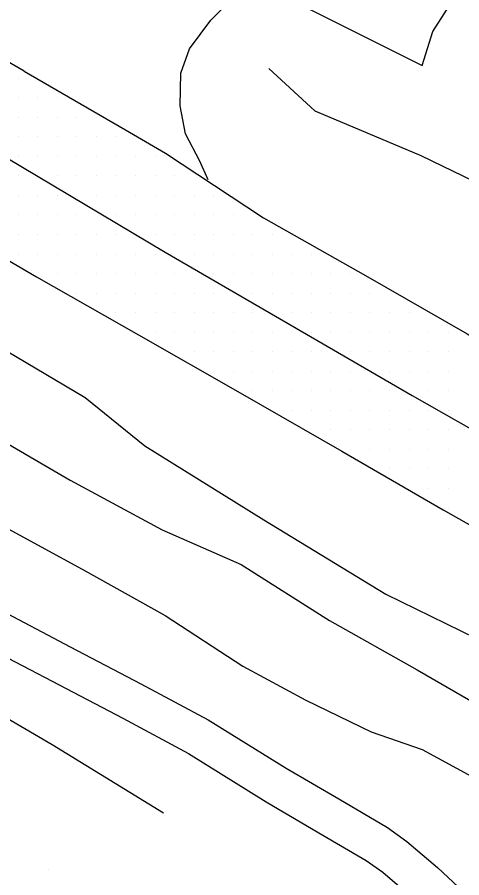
# Model space of a CAD drawing. Extents: x 1762120 to 1766775, y 709485 to 712965.
# Drawn here: x 1764561.1 to 1764618, y 710883.9 to 710994 of the extents above; entities that cross this region are included whole.
import ezdxf

# ---------------------------------------------------------------- set-up
doc = ezdxf.new("R2010")
doc.units = 0
for name, color, linetype in [('Exist DTM QL2 LIDAR Elevation Point', 7, 'Continuous'), ('Exist DTM Scan Elevation Point', 7, 'Continuous'), ('Exist Roads EOP', 7, 'Continuous'), ('Exist Roads EOT', 7, 'Continuous'), ('PH Exist DTM Breakline', 7, 'Continuous')]:
    doc.layers.add(name, color=color, linetype=linetype)

msp = doc.modelspace()

# ---------------------------------------------------------------- linework, layer by layer
at = {"layer": 'Exist DTM QL2 LIDAR Elevation Point'}
msp.add_line((1764565.06, 710884.95), (1764565.06, 710884.95), dxfattribs=at)
at = {"layer": 'Exist DTM Scan Elevation Point'}
for p, q in [((1764561.25, 710986.25), (1764561.25, 710986.25)), ((1764561.25, 710983.75), (1764561.25, 710983.75)), ((1764563.75, 710983.75), (1764563.75, 710983.75)), ((1764566.25, 710983.75), (1764566.25, 710983.75)), ((1764561.25, 710981.25), (1764561.25, 710981.25)), ((1764563.75, 710981.25), (1764563.75, 710981.25)), ((1764566.25, 710981.25), (1764566.25, 710981.25)), ((1764568.75, 710981.25), (1764568.75, 710981.25)), ((1764561.25, 710978.75), (1764561.25, 710978.75)), ((1764563.75, 710978.75), (1764563.75, 710978.75)), ((1764566.25, 710978.75), (1764566.25, 710978.75)), ((1764568.75, 710978.75), (1764568.75, 710978.75)), ((1764571.25, 710978.75), (1764571.25, 710978.75)), ((1764573.75, 710978.75), (1764573.75, 710978.75)), ((1764561.25, 710976.25), (1764561.25, 710976.25)), ((1764563.75, 710976.25), (1764563.75, 710976.25)), ((1764566.25, 710976.25), (1764566.25, 710976.25)), ((1764568.75, 710976.25), (1764568.75, 710976.25)), ((1764571.25, 710976.25), (1764571.25, 710976.25)), ((1764573.75, 710976.25), (1764573.75, 710976.25)), ((1764576.25, 710976.25), (1764576.25, 710976.25)), ((1764578.75, 710976.25), (1764578.75, 710976.25)), ((1764561.25, 710973.75), (1764561.25, 710973.75)), ((1764566.25, 710973.75), (1764566.25, 710973.75)), ((1764568.75, 710973.75), (1764568.75, 710973.75)), ((1764571.25, 710973.75), (1764571.25, 710973.75)), ((1764573.75, 710973.75), (1764573.75, 710973.75)), ((1764576.25, 710973.75), (1764576.25, 710973.75)), ((1764578.75, 710973.75), (1764578.75, 710973.75)), ((1764581.25, 710973.75), (1764581.25, 710973.75)), ((1764561.25, 710971.25), (1764561.25, 710971.25)), ((1764563.75, 710971.25), (1764563.75, 710971.25)), ((1764566.25, 710971.25), (1764566.25, 710971.25)), ((1764571.25, 710971.25), (1764571.25, 710971.25)), ((1764573.75, 710971.25), (1764573.75, 710971.25)), ((1764576.25, 710971.25), (1764576.25, 710971.25)), ((1764578.75, 710971.25), (1764578.75, 710971.25)), ((1764581.25, 710971.25), (1764581.25, 710971.25)), ((1764583.75, 710971.25), (1764583.75, 710971.25)), ((1764586.25, 710971.25), (1764586.25, 710971.25)), ((1764561.25, 710968.75), (1764561.25, 710968.75)), ((1764563.75, 710968.75), (1764563.75, 710968.75)), ((1764566.25, 710968.75), (1764566.25, 710968.75)), ((1764568.75, 710968.75), (1764568.75, 710968.75)), ((1764573.75, 710968.75), (1764573.75, 710968.75)), ((1764576.25, 710968.75), (1764576.25, 710968.75)), ((1764578.75, 710968.75), (1764578.75, 710968.75)), ((1764581.25, 710968.75), (1764581.25, 710968.75)), ((1764583.75, 710968.75), (1764583.75, 710968.75)), ((1764586.25, 710968.75), (1764586.25, 710968.75)), ((1764588.75, 710968.75), (1764588.75, 710968.75)), ((1764561.25, 710966.25), (1764561.25, 710966.25)), ((1764563.75, 710966.25), (1764563.75, 710966.25)), ((1764566.25, 710966.25), (1764566.25, 710966.25)), ((1764568.75, 710966.25), (1764568.75, 710966.25)), ((1764571.25, 710966.25), (1764571.25, 710966.25)), ((1764573.75, 710966.25), (1764573.75, 710966.25)), ((1764578.75, 710966.25), (1764578.75, 710966.25)), ((1764581.25, 710966.25), (1764581.25, 710966.25)), ((1764583.75, 710966.25), (1764583.75, 710966.25)), ((1764586.25, 710966.25), (1764586.25, 710966.25)), ((1764588.75, 710966.25), (1764588.75, 710966.25)), ((1764591.25, 710966.25), (1764591.25, 710966.25)), ((1764593.75, 710966.25), (1764593.75, 710966.25)), ((1764561.25, 710963.75), (1764561.25, 710963.75)), ((1764563.75, 710963.75), (1764563.75, 710963.75)), ((1764566.25, 710963.75), (1764566.25, 710963.75)), ((1764568.75, 710963.75), (1764568.75, 710963.75)), ((1764571.25, 710963.75), (1764571.25, 710963.75)), ((1764573.75, 710963.75), (1764573.75, 710963.75)), ((1764576.25, 710963.75), (1764576.25, 710963.75)), ((1764578.75, 710963.75), (1764578.75, 710963.75)), ((1764583.75, 710963.75), (1764583.75, 710963.75)), ((1764586.25, 710963.75), (1764586.25, 710963.75)), ((1764588.75, 710963.75), (1764588.75, 710963.75)), ((1764591.25, 710963.75), (1764591.25, 710963.75)), ((1764593.75, 710963.75), (1764593.75, 710963.75)), ((1764596.25, 710963.75), (1764596.25, 710963.75)), ((1764598.75, 710963.75), (1764598.75, 710963.75)), ((1764566.25, 710961.25), (1764566.25, 710961.25)), ((1764568.75, 710961.25), (1764568.75, 710961.25)), ((1764571.25, 710961.25), (1764571.25, 710961.25)), ((1764573.75, 710961.25), (1764573.75, 710961.25)), ((1764576.25, 710961.25), (1764576.25, 710961.25)), ((1764578.75, 710961.25), (1764578.75, 710961.25)), ((1764581.25, 710961.25), (1764581.25, 710961.25)), ((1764586.25, 710961.25), (1764586.25, 710961.25)), ((1764588.75, 710961.25), (1764588.75, 710961.25)), ((1764591.25, 710961.25), (1764591.25, 710961.25)), ((1764593.75, 710961.25), (1764593.75, 710961.25)), ((1764596.25, 710961.25), (1764596.25, 710961.25)), ((1764598.75, 710961.25), (1764598.75, 710961.25)), ((1764601.25, 710961.25), (1764601.25, 710961.25)), ((1764603.75, 710961.25), (1764603.75, 710961.25)), ((1764568.75, 710958.75), (1764568.75, 710958.75)), ((1764571.25, 710958.75), (1764571.25, 710958.75)), ((1764573.75, 710958.75), (1764573.75, 710958.75)), ((1764576.25, 710958.75), (1764576.25, 710958.75)), ((1764578.75, 710958.75), (1764578.75, 710958.75)), ((1764581.25, 710958.75), (1764581.25, 710958.75)), ((1764583.75, 710958.75), (1764583.75, 710958.75)), ((1764586.25, 710958.75), (1764586.25, 710958.75)), ((1764591.25, 710958.75), (1764591.25, 710958.75)), ((1764593.75, 710958.75), (1764593.75, 710958.75)), ((1764596.25, 710958.75), (1764596.25, 710958.75)), ((1764598.75, 710958.75), (1764598.75, 710958.75)), ((1764601.25, 710958.75), (1764601.25, 710958.75)), ((1764603.75, 710958.75), (1764603.75, 710958.75)), ((1764606.25, 710958.75), (1764606.25, 710958.75)), ((1764573.75, 710956.25), (1764573.75, 710956.25)), ((1764576.25, 710956.25), (1764576.25, 710956.25)), ((1764578.75, 710956.25), (1764578.75, 710956.25)), ((1764581.25, 710956.25), (1764581.25, 710956.25)), ((1764583.75, 710956.25), (1764583.75, 710956.25)), ((1764586.25, 710956.25), (1764586.25, 710956.25)), ((1764588.75, 710956.25), (1764588.75, 710956.25)), ((1764591.25, 710956.25), (1764591.25, 710956.25)), ((1764596.25, 710956.25), (1764596.25, 710956.25)), ((1764598.75, 710956.25), (1764598.75, 710956.25)), ((1764601.25, 710956.25), (1764601.25, 710956.25)), ((1764603.75, 710956.25), (1764603.75, 710956.25)), ((1764606.25, 710956.25), (1764606.25, 710956.25)), ((1764608.75, 710956.25), (1764608.75, 710956.25)), ((1764611.25, 710956.25), (1764611.25, 710956.25)), ((1764578.75, 710953.75), (1764578.75, 710953.75)), ((1764581.25, 710953.75), (1764581.25, 710953.75)), ((1764583.75, 710953.75), (1764583.75, 710953.75)), ((1764586.25, 710953.75), (1764586.25, 710953.75)), ((1764588.75, 710953.75), (1764588.75, 710953.75)), ((1764591.25, 710953.75), (1764591.25, 710953.75)), ((1764593.75, 710953.75), (1764593.75, 710953.75)), ((1764596.25, 710953.75), (1764596.25, 710953.75)), ((1764598.75, 710953.75), (1764598.75, 710953.75)), ((1764601.25, 710953.75), (1764601.25, 710953.75)), ((1764603.75, 710953.75), (1764603.75, 710953.75)), ((1764606.25, 710953.75), (1764606.25, 710953.75)), ((1764608.75, 710953.75), (1764608.75, 710953.75)), ((1764611.25, 710953.75), (1764611.25, 710953.75)), ((1764613.75, 710953.75), (1764613.75, 710953.75)), ((1764616.25, 710953.75), (1764616.25, 710953.75)), ((1764583.75, 710951.25), (1764583.75, 710951.25)), ((1764586.25, 710951.25), (1764586.25, 710951.25)), ((1764588.75, 710951.25), (1764588.75, 710951.25)), ((1764591.25, 710951.25), (1764591.25, 710951.25)), ((1764593.75, 710951.25), (1764593.75, 710951.25)), ((1764596.25, 710951.25), (1764596.25, 710951.25)), ((1764598.75, 710951.25), (1764598.75, 710951.25)), ((1764603.75, 710951.25), (1764603.75, 710951.25)), ((1764606.25, 710951.25), (1764606.25, 710951.25)), ((1764608.75, 710951.25), (1764608.75, 710951.25)), ((1764611.25, 710951.25), (1764611.25, 710951.25)), ((1764613.75, 710951.25), (1764613.75, 710951.25)), ((1764616.25, 710951.25), (1764616.25, 710951.25)), ((1764586.25, 710948.75), (1764586.25, 710948.75)), ((1764588.75, 710948.75), (1764588.75, 710948.75)), ((1764591.25, 710948.75), (1764591.25, 710948.75)), ((1764593.75, 710948.75), (1764593.75, 710948.75)), ((1764596.25, 710948.75), (1764596.25, 710948.75)), ((1764598.75, 710948.75), (1764598.75, 710948.75)), ((1764601.25, 710948.75), (1764601.25, 710948.75)), ((1764603.75, 710948.75), (1764603.75, 710948.75)), ((1764608.75, 710948.75), (1764608.75, 710948.75)), ((1764611.25, 710948.75), (1764611.25, 710948.75)), ((1764613.75, 710948.75), (1764613.75, 710948.75)), ((1764616.25, 710948.75), (1764616.25, 710948.75)), ((1764591.25, 710946.25), (1764591.25, 710946.25)), ((1764593.75, 710946.25), (1764593.75, 710946.25)), ((1764596.25, 710946.25), (1764596.25, 710946.25)), ((1764598.75, 710946.25), (1764598.75, 710946.25)), ((1764601.25, 710946.25), (1764601.25, 710946.25)), ((1764603.75, 710946.25), (1764603.75, 710946.25)), ((1764606.25, 710946.25), (1764606.25, 710946.25)), ((1764608.75, 710946.25), (1764608.75, 710946.25)), ((1764613.75, 710946.25), (1764613.75, 710946.25)), ((1764616.25, 710946.25), (1764616.25, 710946.25)), ((1764596.25, 710943.75), (1764596.25, 710943.75)), ((1764598.75, 710943.75), (1764598.75, 710943.75)), ((1764601.25, 710943.75), (1764601.25, 710943.75)), ((1764603.75, 710943.75), (1764603.75, 710943.75)), ((1764606.25, 710943.75), (1764606.25, 710943.75)), ((1764608.75, 710943.75), (1764608.75, 710943.75)), ((1764611.25, 710943.75), (1764611.25, 710943.75)), ((1764613.75, 710943.75), (1764613.75, 710943.75)), ((1764616.25, 710943.75), (1764616.25, 710943.75)), ((1764601.25, 710941.25), (1764601.25, 710941.25)), ((1764603.75, 710941.25), (1764603.75, 710941.25)), ((1764606.25, 710941.25), (1764606.25, 710941.25)), ((1764608.75, 710941.25), (1764608.75, 710941.25)), ((1764611.25, 710941.25), (1764611.25, 710941.25)), ((1764613.75, 710941.25), (1764613.75, 710941.25)), ((1764616.25, 710941.25), (1764616.25, 710941.25)), ((1764603.75, 710938.75), (1764603.75, 710938.75)), ((1764606.25, 710938.75), (1764606.25, 710938.75)), ((1764608.75, 710938.75), (1764608.75, 710938.75)), ((1764611.25, 710938.75), (1764611.25, 710938.75)), ((1764613.75, 710938.75), (1764613.75, 710938.75)), ((1764616.25, 710938.75), (1764616.25, 710938.75)), ((1764608.75, 710936.25), (1764608.75, 710936.25)), ((1764611.25, 710936.25), (1764611.25, 710936.25)), ((1764613.75, 710936.25), (1764613.75, 710936.25)), ((1764616.25, 710936.25), (1764616.25, 710936.25)), ((1764613.75, 710933.75), (1764613.75, 710933.75)), ((1764616.25, 710933.75), (1764616.25, 710933.75)), ((1764616.25, 710931.25), (1764616.25, 710931.25))]:
    msp.add_line(p, q, dxfattribs=at)
at = {"layer": 'Exist Roads EOP'}
for points in [[(1764561.99, 710987.14), (1764546.06, 710996.4), (1764533.24, 711004.17), (1764520.64, 711012.24), (1764508.1, 711020.44), (1764495.65, 711028.79), (1764483.21, 711037.05), (1764470.57, 711045.1), (1764458.18, 711053.51), (1764445.82, 711061.96), (1764433.57, 711070.46), (1764421.42, 711079.21), (1764409.42, 711088.09), (1764397.38, 711097), (1764385.52, 711106.15), (1764373.65, 711115.23), (1764362.05, 711124.7), (1764350.37, 711134.06), (1764338.81, 711143.53), (1764327.59, 711153.38), (1764319.58, 711159.9)], [(1764561.99, 710987.14), (1764574.97, 710979.65), (1764580.1, 710976.64), (1764592.64, 710968.39), (1764605.68, 710960.99), (1764618.68, 710953.52), (1764631.66, 710945.99), (1764644.9, 710938.92), (1764651.76, 710936.08), (1764662.72, 710933.63), (1764668.92, 710939.18), (1764674.01, 710946.66), (1764676.22, 710949.61)], [(1764550.66, 710968.39), (1764563.59, 710960.81), (1764576.62, 710953.42), (1764589.64, 710945.97), (1764602.64, 710938.52), (1764615.62, 710931.02), (1764628.68, 710923.66), (1764641.66, 710916.17), (1764654.79, 710908.93), (1764667.84, 710901.46), (1764682.64, 710893.08), (1764684.82, 710890.15), (1764691.27, 710876.76), (1764697.84, 710864.06), (1764702.16, 710851.09), (1764702.23, 710836.03), (1764701.57, 710822.11), (1764700.26, 710807.17), (1764699.3, 710792.2), (1764698.24, 710777.24), (1764697.25, 710762.27), (1764696.28, 710747.31), (1764695.25, 710732.34), (1764694.84, 710726.05)]]:
    msp.add_lwpolyline(points, dxfattribs=at)
at = {"layer": 'Exist Roads EOT'}
msp.add_lwpolyline([(1764555.53, 710978.58), (1764580.03, 710963.97), (1764593.36, 710956.25), (1764611.66, 710945.65), (1764631.6, 710934.32), (1764655.54, 710920.71), (1764677.12, 710908.56), (1764690.9, 710900.88)], dxfattribs=at)
at = {"layer": 'PH Exist DTM Breakline'}
for points in [[(1764447.13, 711020.82), (1764457.18, 711013.61), (1764464.91, 711008.07), (1764472.71, 711002.1), (1764482.55, 710994.64), (1764495, 710984.61), (1764508.11, 710973.56), (1764518.08, 710966.67), (1764532.03, 710957.98), (1764543.53, 710950.32), (1764556.39, 710941.52), (1764567.88, 710934.82), (1764579.67, 710928.47), (1764589.78, 710924.01), (1764601.09, 710916.87), (1764612.28, 710910.56), (1764624.9, 710903.24), (1764637.31, 710896.64), (1764647, 710891.38), (1764654.43, 710886.92), (1764660.54, 710883.22)], [(1764456.62, 711000.94), (1764462.66, 710993.43), (1764467.33, 710988.75), (1764471.56, 710983.81), (1764479.05, 710977.32), (1764484.47, 710973), (1764487.82, 710967.93), (1764493.41, 710963.38), (1764501.05, 710957.9), (1764514.68, 710951.66), (1764526.2, 710945.86), (1764536.45, 710939.78), (1764547.41, 710934.71), (1764558.12, 710929.55), (1764569.83, 710923.23), (1764580.04, 710917.52), (1764590, 710911.02), (1764598.05, 710906.65), (1764606.39, 710902.63), (1764612.94, 710900.34), (1764619.3, 710896.92)], [(1764597.65, 710995.51), (1764612.91, 710987.88), (1764614.28, 710992.22), (1764617.19, 710996.8)], [(1764585.55, 710973.25), (1764584.47, 710975.61), (1764582.63, 710979.12), (1764581.95, 710982.72), (1764582.04, 710986.89), (1764583.14, 710990), (1764585.87, 710993.66), (1764588.24, 710996.02)], [(1764593.32, 710987.48), (1764599.2, 710982.08), (1764612.74, 710976.34), (1764619.54, 710973.09), (1764628.07, 710969.59), (1764631.01, 710967.26), (1764629.11, 710965), (1764631.51, 710962.7), (1764632.85, 710963.27), (1764634.64, 710965.29), (1764631.75, 710967.37)], [(1764324.29, 710974.66), (1764334.39, 710976.87), (1764344.43, 710978.53), (1764360.26, 710978.17), (1764375.4, 710975.39), (1764388.03, 710972.71), (1764406.22, 710965.85), (1764420.55, 710960.37), (1764432.8, 710955.87), (1764446.47, 710951.01), (1764468.05, 710942.98), (1764487.18, 710935.71), (1764502.26, 710929.8), (1764519.16, 710924.1), (1764534.58, 710917.75), (1764545.3, 710912.2), (1764554.56, 710907.45), (1764565.59, 710900.99), (1764579.85, 710892.24)], [(1764445.06, 710971.88), (1764453.58, 710967.87), (1764466.52, 710962.4), (1764479.26, 710956.64), (1764491.09, 710951.15), (1764500.56, 710946.93), (1764508.01, 710943.59), (1764517.01, 710939.31), (1764526.01, 710934.84), (1764537.44, 710928.9), (1764545.89, 710924.55), (1764558.33, 710918.53), (1764567.89, 710913.51), (1764576.95, 710908.78), (1764585.56, 710904.16), (1764595.54, 710897.96), (1764602.25, 710894.03), (1764608.5, 710890.37), (1764610.97, 710888.6), (1764614.87, 710885.27), (1764617.59, 710882.73)], [(1764527, 710969.59), (1764551, 710956.51), (1764569.82, 710945.4), (1764577.46, 710939.21), (1764592.67, 710929.73), (1764608.29, 710920.23), (1764633.23, 710908.05), (1764642.73, 710903.51), (1764655.75, 710897.55), (1764660.63, 710895.22)], [(1764451.54, 710963.3), (1764464.52, 710957.82), (1764477.17, 710952.09), (1764489.02, 710946.6), (1764498.52, 710942.37), (1764505.91, 710939.05), (1764514.82, 710934.82), (1764523.75, 710930.38), (1764535.14, 710924.46), (1764543.66, 710920.08), (1764556.08, 710914.06), (1764565.57, 710909.08), (1764574.61, 710904.36), (1764583.05, 710899.83), (1764592.95, 710893.68), (1764599.72, 710889.71), (1764605.77, 710886.17), (1764607.89, 710884.66), (1764611.54, 710881.54)]]:
    msp.add_lwpolyline(points, dxfattribs=at)

doc.saveas('drawing.dxf')
